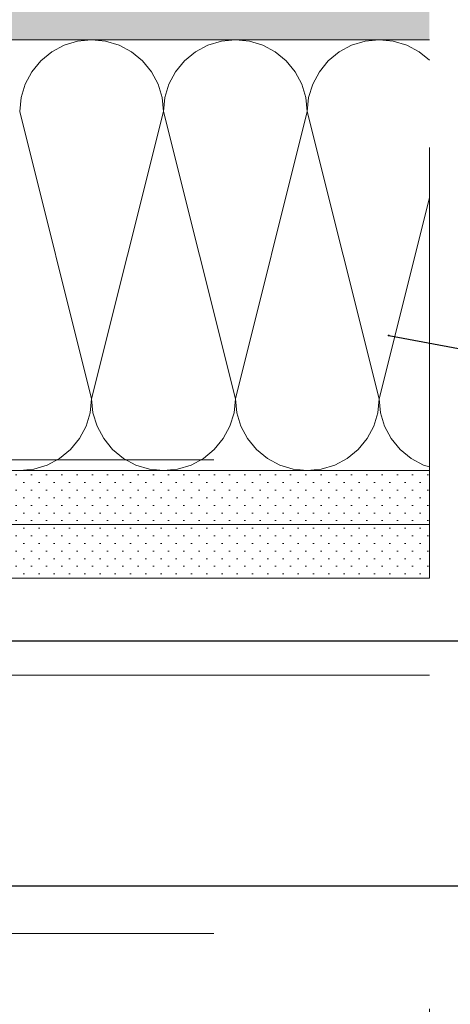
# Model space of a CAD drawing. Header units: metres. Extents: x -4 to 100, y -11 to 17.
# Tile 705 of 728: x 87.7157 to 87.8155, y -10.894 to -10.6654. Entities that reach past the tile are written whole.
import ezdxf

# ---------------------------------------------------------------- set-up
doc = ezdxf.new("R2010")
doc.units = ezdxf.units.M
doc.header["$MEASUREMENT"] = 0
for name, pattern in [('Achse', [0.2, 0.1, -0.05, 0, -0.05]), ('Strichlinie doppelt', [0.54680553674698, 0.2645833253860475, -0.105833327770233, 0.07055555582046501, -0.1058333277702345]), ('Strichlinie eng', [0.11499999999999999, 0.07500000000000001, -0.03999999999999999]), ('Untersicht', [0.1, 0.07500000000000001, -0.025])]:
    doc.linetypes.add(name, pattern=pattern)
for name, color, linetype in [('152 - Bemaßung_ Beschriftung.Ausbau', 7, 'Continuous'), ('451 - Universal.Achsen Raster', 7, 'Continuous'), ('608 - Struktur.Träger', 7, 'Continuous'), ('650 - Abdeckung.Fußboden Aufbau', 7, 'Continuous'), ('Neubau_606 - Struktur.Wand Innen Ausbau', 7, 'Continuous'), ('Neubau_653 - Abdeckung.TB Verkofferung', 7, 'Continuous')]:
    doc.layers.add(name, color=color, linetype=linetype)
doc.dimstyles.new('ERSTELLTER_STIL__23', dxfattribs={"dimtxt": 0.18, "dimasz": 0.0009119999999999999, "dimexe": 0.18, "dimexo": 0.0625, "dimgap": 0, "dimtad": 0, "dimtih": 1, "dimtoh": 1, "dimdec": 4, "dimzin": 0, "dimdsep": 46, "dimcen": 0.09, "dimadec": 0, "dimazin": 0, "dimtfac": 1, "dimtdec": 4, "dimtmove": 0, "dimatfit": 3, "dimldrblk": 'ARROWHEAD_11', "dimfxl": 1, "dimtolj": 1, "dimtzin": 0, "dimarcsym": 0})
pattern_1 = [(45, (87.5434148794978, -10.81532692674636), (-0.001767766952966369, 0.001767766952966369), [0, -0.0025])]

# ---------------------------------------------------------------- blocks, each defined once
blk = doc.blocks.new('*X838', base_point=(87.5434148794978, -10.81532692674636))
at = {"layer": 'Neubau_606 - Struktur.Wand Innen Ausbau', "color": 1, "linetype": 'Continuous', "lineweight": 5}
for p, q in [((87.72600536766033, -10.67137624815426), (87.72312392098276, -10.67291641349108)), ((87.72913191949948, -10.67042781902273), (87.72600536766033, -10.67137624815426)), ((87.73238285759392, -10.67010762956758), (87.72913191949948, -10.67042781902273)), ((87.73563493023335, -10.67042781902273), (87.73238399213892, -10.67010762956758)), ((87.7387614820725, -10.67137624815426), (87.73563493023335, -10.67042781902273)), ((87.74164292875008, -10.67291641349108), (87.7387614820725, -10.67137624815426)), ((87.75933870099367, -10.67137624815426), (87.75645725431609, -10.67291641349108)), ((87.76246525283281, -10.67042781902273), (87.75933870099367, -10.67137624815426)), ((87.76571619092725, -10.67010762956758), (87.76246525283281, -10.67042781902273)), ((87.76896826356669, -10.67042781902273), (87.76571732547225, -10.67010762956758)), ((87.77209481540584, -10.67137624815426), (87.76896826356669, -10.67042781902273)), ((87.77497626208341, -10.67291641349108), (87.77209481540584, -10.67137624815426)), ((87.792672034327, -10.67137624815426), (87.78979058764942, -10.67291641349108)), ((87.79579858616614, -10.67042781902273), (87.792672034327, -10.67137624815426)), ((87.79904952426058, -10.67010762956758), (87.79579858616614, -10.67042781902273)), ((87.80230159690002, -10.67042781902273), (87.79905065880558, -10.67010762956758)), ((87.80542814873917, -10.67137624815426), (87.80230159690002, -10.67042781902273)), ((87.80830959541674, -10.67291641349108), (87.80542814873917, -10.67137624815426)), ((87.72312392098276, -10.67291641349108), (87.72059831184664, -10.67498912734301)), ((87.7441685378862, -10.67498912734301), (87.74164292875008, -10.67291641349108)), ((87.75645725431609, -10.67291641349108), (87.75393164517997, -10.67498912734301)), ((87.77750187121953, -10.67498912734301), (87.77497626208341, -10.67291641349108)), ((87.78979058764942, -10.67291641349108), (87.7872649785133, -10.67498912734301)), ((87.8107057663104, -10.67488290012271), (87.80830959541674, -10.67291641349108)), ((87.72059831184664, -10.67498912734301), (87.71852559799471, -10.67751473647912)), ((87.74624125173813, -10.67751473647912), (87.7441685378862, -10.67498912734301)), ((87.75393164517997, -10.67498912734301), (87.75185893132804, -10.67751473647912)), ((87.77957458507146, -10.67751473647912), (87.77750187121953, -10.67498912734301)), ((87.7872649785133, -10.67498912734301), (87.78519226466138, -10.67751473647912)), ((87.71852559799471, -10.67751473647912), (87.71698543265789, -10.6803961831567)), ((87.74778141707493, -10.6803961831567), (87.74624125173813, -10.67751473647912)), ((87.75185893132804, -10.67751473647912), (87.75031876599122, -10.6803961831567)), ((87.78111475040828, -10.6803961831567), (87.77957458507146, -10.67751473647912)), ((87.78519226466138, -10.67751473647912), (87.78365209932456, -10.6803961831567)), ((87.71698543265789, -10.6803961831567), (87.71603700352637, -10.68352273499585)), ((87.74872984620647, -10.68352273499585), (87.74778141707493, -10.6803961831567)), ((87.75031876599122, -10.6803961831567), (87.7493703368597, -10.68352273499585)), ((87.7820631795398, -10.68352273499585), (87.78111475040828, -10.6803961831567)), ((87.78365209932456, -10.6803961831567), (87.78270367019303, -10.68352273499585)), ((87.71603700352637, -10.68352273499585), (87.71571675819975, -10.68677424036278)), ((87.74905009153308, -10.68677424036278), (87.74872984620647, -10.68352273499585)), ((87.7493703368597, -10.68352273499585), (87.74905009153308, -10.68677424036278)), ((87.78238342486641, -10.68677424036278), (87.7820631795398, -10.68352273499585)), ((87.78270367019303, -10.68352273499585), (87.78238342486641, -10.68677424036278)), ((87.71571675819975, -10.68677424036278), (87.73238342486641, -10.75344090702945)), ((87.74905009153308, -10.68677424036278), (87.73238342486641, -10.75344090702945)), ((87.74905009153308, -10.68677424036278), (87.76571675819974, -10.75344090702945)), ((87.78238342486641, -10.68677424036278), (87.76571675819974, -10.75344090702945)), ((87.78238342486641, -10.68677424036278), (87.79905009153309, -10.75344090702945)), ((87.8107057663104, -10.70681820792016), (87.79905009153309, -10.75344090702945)), ((87.73206317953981, -10.75669241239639), (87.73238342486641, -10.75344090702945)), ((87.73238342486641, -10.75344090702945), (87.73270367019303, -10.75669241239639)), ((87.76539651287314, -10.75669241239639), (87.76571675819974, -10.75344090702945)), ((87.76571675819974, -10.75344090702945), (87.76603700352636, -10.75669241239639)), ((87.79872984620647, -10.75669241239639), (87.79905009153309, -10.75344090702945)), ((87.79905009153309, -10.75344090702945), (87.7993703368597, -10.75669241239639)), ((87.73111475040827, -10.75981896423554), (87.73206317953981, -10.75669241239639)), ((87.73270367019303, -10.75669241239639), (87.73365209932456, -10.75981896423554)), ((87.7644480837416, -10.75981896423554), (87.76539651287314, -10.75669241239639)), ((87.76603700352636, -10.75669241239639), (87.76698543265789, -10.75981896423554)), ((87.79778141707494, -10.75981896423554), (87.79872984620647, -10.75669241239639)), ((87.7993703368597, -10.75669241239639), (87.80031876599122, -10.75981896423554)), ((87.72957458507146, -10.76270041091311), (87.73111475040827, -10.75981896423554)), ((87.73365209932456, -10.75981896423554), (87.73519226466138, -10.76270041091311)), ((87.76290791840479, -10.76270041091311), (87.7644480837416, -10.75981896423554)), ((87.76698543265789, -10.75981896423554), (87.76852559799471, -10.76270041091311)), ((87.79624125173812, -10.76270041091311), (87.79778141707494, -10.75981896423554)), ((87.80031876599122, -10.75981896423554), (87.80185893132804, -10.76270041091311)), ((87.72750187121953, -10.76522602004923), (87.72957458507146, -10.76270041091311)), ((87.73519226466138, -10.76270041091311), (87.73726497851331, -10.76522602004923)), ((87.76083520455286, -10.76522602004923), (87.76290791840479, -10.76270041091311)), ((87.76852559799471, -10.76270041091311), (87.77059831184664, -10.76522602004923)), ((87.7941685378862, -10.76522602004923), (87.79624125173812, -10.76270041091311)), ((87.80185893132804, -10.76270041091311), (87.80393164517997, -10.76522602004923)), ((87.72497626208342, -10.76729873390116), (87.72750187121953, -10.76522602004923)), ((87.73726497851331, -10.76522602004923), (87.73979058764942, -10.76729873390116)), ((87.75830959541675, -10.76729873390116), (87.76083520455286, -10.76522602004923)), ((87.77059831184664, -10.76522602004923), (87.77312392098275, -10.76729873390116)), ((87.79164292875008, -10.76729873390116), (87.7941685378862, -10.76522602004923)), ((87.80393164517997, -10.76522602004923), (87.80645725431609, -10.76729873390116)), ((87.72209481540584, -10.76883889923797), (87.72497626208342, -10.76729873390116)), ((87.73979058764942, -10.76729873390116), (87.742672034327, -10.76883889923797)), ((87.75542814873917, -10.76883889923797), (87.75830959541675, -10.76729873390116)), ((87.77312392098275, -10.76729873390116), (87.77600536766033, -10.76883889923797)), ((87.7887614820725, -10.76883889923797), (87.79164292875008, -10.76729873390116)), ((87.80645725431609, -10.76729873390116), (87.80933870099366, -10.76883889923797)), ((87.7157172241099, -10.77010752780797), (87.71896826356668, -10.7697873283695)), ((87.71896826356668, -10.7697873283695), (87.72209481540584, -10.76883889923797)), ((87.742672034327, -10.76883889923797), (87.74579858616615, -10.7697873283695)), ((87.74579858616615, -10.7697873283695), (87.74904962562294, -10.77010752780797)), ((87.74905055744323, -10.77010752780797), (87.75230159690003, -10.7697873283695)), ((87.75230159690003, -10.7697873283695), (87.75542814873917, -10.76883889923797)), ((87.77600536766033, -10.76883889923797), (87.77913191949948, -10.7697873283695)), ((87.77913191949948, -10.7697873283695), (87.78238295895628, -10.77010752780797)), ((87.78238389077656, -10.77010752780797), (87.78563493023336, -10.7697873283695)), ((87.78563493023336, -10.7697873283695), (87.7887614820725, -10.76883889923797)), ((87.80933870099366, -10.76883889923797), (87.8107057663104, -10.76925359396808))]:
    blk.add_line(p, q, dxfattribs=at)
blk = doc.blocks.new('ARROWHEAD_11')
at = {"color": 0, "linetype": 'Continuous', "lineweight": 0}
blk.add_line((0, 0), (-1, 0), dxfattribs=at)
at = {"color": 0, "linetype": 'Continuous', "lineweight": 0, "const_width": 0.25, "flags": 128}
blk.add_lwpolyline([(-0.125, 0, 1), (0.125, 0, 1)], format="xyb", close=True, dxfattribs=at)

msp = doc.modelspace()

# ---------------------------------------------------------------- hatches: boundary and pattern name
at = {"layer": 'Neubau_606 - Struktur.Wand Innen Ausbau', "linetype": 'Continuous', "lineweight": 5}
h = msp.add_hatch(dxfattribs=at)
h.set_pattern_fill('Gips_0005', color=1, style=0, pattern_type=2)
h.set_pattern_definition(pattern_1)
h.paths.add_polyline_path([(87.8107057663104, -10.65760752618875), (87.26070574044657, -10.65760752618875), (87.26070574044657, -10.67010762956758), (87.8107057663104, -10.67010762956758)])
h = msp.add_hatch(dxfattribs=at)
h.set_pattern_fill('Gips_0005', color=1, style=0, pattern_type=2)
h.set_pattern_definition(pattern_1)
h.paths.add_polyline_path([(87.8107057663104, -10.77010752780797), (87.58570567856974, -10.77010752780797), (87.58570567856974, -10.78260767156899), (87.8107057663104, -10.78260767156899)])
h = msp.add_hatch(dxfattribs=at)
h.set_pattern_fill('Gips_0005', color=1, style=0, pattern_type=2)
h.set_pattern_definition(pattern_1)
h.paths.add_polyline_path([(87.8107057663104, -10.78260767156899), (87.59820583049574, -10.78260767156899), (87.59820583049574, -10.79510757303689), (87.8107057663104, -10.79510757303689)])

# ---------------------------------------------------------------- linework, layer by layer
at = {"color": 7, "linetype": 'Strichlinie eng', "lineweight": 9, "ltscale": 0.09999999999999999}
msp.add_lwpolyline([(87.26070575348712, -10.44510757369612), (87.26070575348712, -10.9951075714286), (87.81070575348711, -10.9951075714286), (87.81070575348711, -10.44510757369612)], close=True, dxfattribs=at)
at = {"layer": '451 - Universal.Achsen Raster', "color": 160, "linetype": 'Strichlinie doppelt', "lineweight": 9, "ltscale": 0.09999999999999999, "true_color": 0x3232ff}
msp.add_line((87.81070575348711, -10.81760757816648), (87.26070575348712, -10.81760757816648), dxfattribs=at)
at = {"layer": '608 - Struktur.Träger', "color": 7, "linetype": 'Achse', "lineweight": 9, "ltscale": 0.09999999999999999}
msp.add_line((87.26070575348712, -10.76760754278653), (87.81070575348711, -10.76760754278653), dxfattribs=at)
at = {"layer": '608 - Struktur.Träger', "color": 7, "linetype": 'Untersicht', "lineweight": 13, "ltscale": 0.09999999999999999}
msp.add_line((87.26070575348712, -10.87760754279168), (87.81070575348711, -10.87760754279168), dxfattribs=at)
at = {"layer": '650 - Abdeckung.Fußboden Aufbau', "color": 7, "linetype": 'Continuous', "lineweight": 13}
msp.add_lwpolyline([(87.81070575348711, -10.79510757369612), (87.61070577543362, -10.79510757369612)], dxfattribs=at)
at = {"layer": 'Neubau_606 - Struktur.Wand Innen Ausbau', "color": 1, "linetype": 'Continuous', "lineweight": 13}
for p, q in [((87.8107057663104, -10.67010762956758), (87.26070574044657, -10.67010762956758)), ((87.8107057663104, -10.77010752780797), (87.58570567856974, -10.77010752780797))]:
    msp.add_line(p, q, dxfattribs=at)
at = {"layer": 'Neubau_606 - Struktur.Wand Innen Ausbau', "color": 1, "linetype": 'Continuous', "lineweight": 9}
msp.add_line((87.8107057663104, -10.78260767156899), (87.58570567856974, -10.78260767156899), dxfattribs=at)
at = {"layer": 'Neubau_606 - Struktur.Wand Innen Ausbau', "color": 1, "linetype": 'Continuous', "lineweight": 13}
msp.add_lwpolyline([(87.61070575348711, -10.79510757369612), (87.81070575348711, -10.79510757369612)], dxfattribs=at)
at = {"layer": 'Neubau_653 - Abdeckung.TB Verkofferung', "color": 1, "linetype": 'Untersicht', "lineweight": 9, "ltscale": 0.09999999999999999}
msp.add_line((87.26070569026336, -10.79510756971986), (87.81070573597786, -10.79510756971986), dxfattribs=at)

# ---------------------------------------------------------------- block references
at = {"layer": 'Neubau_606 - Struktur.Wand Innen Ausbau', "color": 1, "linetype": 'Continuous', "lineweight": 5}
msp.add_blockref('*X838', (87.5434148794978, -10.81532692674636), dxfattribs=at)

# ---------------------------------------------------------------- leaders
at = {"layer": '152 - Bemaßung_ Beschriftung.Ausbau', "color": 7, "linetype": 'Continuous', "lineweight": 9, "annotation_type": 0, "has_hookline": 1, "hookline_direction": 0}
for points, text_width in [([(87.80127009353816, -10.73876475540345), (87.8615840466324, -10.75012789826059)], 0.05186700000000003), ([(87.58549215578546, -10.77010752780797), (87.62296384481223, -10.8096363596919), (87.86070575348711, -10.8096363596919)], 0.1534320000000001), ([(87.61070575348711, -10.89004612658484), (87.63625476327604, -10.86655425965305), (87.86070575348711, -10.86655425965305)], 0.1849589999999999)]:
    msp.add_leader(points, dimstyle='ERSTELLTER_STIL__23', dxfattribs=dict(at, text_width=text_width))

doc.saveas('drawing.dxf')
